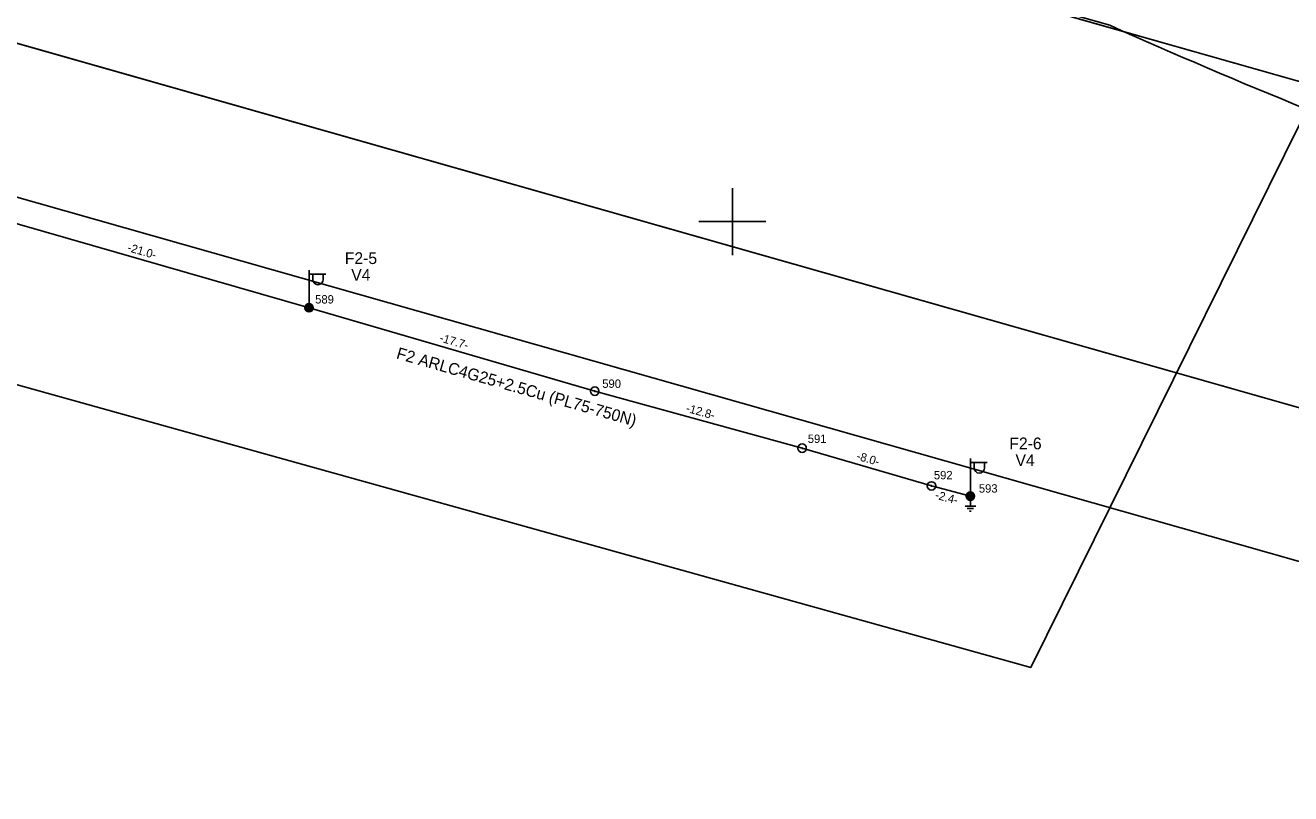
# Model space of a CAD drawing. Extents: x 528816 to 533196, y 6574767 to 6575847.
# Drawn here: x 530507.9 to 530583.3, y 6575115.9 to 6575161.7 of the extents above; entities that cross this region are included whole.
import ezdxf

# ---------------------------------------------------------------- set-up
doc = ezdxf.new("R2010")
doc.units = 0
for name, color, linetype in [('JOONSIDE', 7, 'Continuous'), ('KOORDPUNKT', 7, 'Continuous'), ('MOOTPIIR', 7, 'Continuous'), ('MPKAABEL', 7, 'Continuous'), ('PIIR', 7, 'Continuous'), ('POST', 7, 'Continuous'), ('TEE', 7, 'Continuous'), ('VORK', 7, 'Continuous')]:
    doc.layers.add(name, color=color, linetype=linetype)

msp = doc.modelspace()

# ---------------------------------------------------------------- linework, layer by layer
at = {"layer": 'KOORDPUNKT'}
for centre, radius in [((530524.775, 6575144.865), 0.25), ((530524.775, 6575144.865), 0.025), ((530524.775, 6575144.865), 0.0221), ((530524.775, 6575144.865), 0.0191), ((530524.775, 6575144.865), 0.0161), ((530524.775, 6575144.865), 0.0132), ((530524.775, 6575144.865), 0.0102), ((530524.775, 6575144.865), 0.00726), ((530524.775, 6575144.865), 0.0043), ((530541.796, 6575139.897), 0.25), ((530541.796, 6575139.897), 0.025), ((530541.796, 6575139.897), 0.0221), ((530541.796, 6575139.897), 0.0191), ((530541.796, 6575139.897), 0.0161), ((530541.796, 6575139.897), 0.0132), ((530541.796, 6575139.897), 0.0102), ((530541.796, 6575139.897), 0.00726), ((530541.796, 6575139.897), 0.0043), ((530554.154, 6575136.501), 0.25), ((530554.154, 6575136.501), 0.025), ((530554.154, 6575136.501), 0.0221), ((530554.154, 6575136.501), 0.0191), ((530554.154, 6575136.501), 0.0161), ((530554.154, 6575136.501), 0.0132), ((530554.154, 6575136.501), 0.0102), ((530554.154, 6575136.501), 0.00726), ((530554.154, 6575136.501), 0.0043), ((530561.863, 6575134.251), 0.25), ((530561.863, 6575134.251), 0.025), ((530561.863, 6575134.251), 0.0221), ((530561.863, 6575134.251), 0.0191), ((530561.863, 6575134.251), 0.0161), ((530561.863, 6575134.251), 0.0132), ((530561.863, 6575134.251), 0.0102), ((530561.863, 6575134.251), 0.00726), ((530561.863, 6575134.251), 0.0043), ((530564.176, 6575133.64), 0.25), ((530564.176, 6575133.64), 0.025), ((530564.176, 6575133.64), 0.0221), ((530564.176, 6575133.64), 0.0191), ((530564.176, 6575133.64), 0.0161), ((530564.176, 6575133.64), 0.0132), ((530564.176, 6575133.64), 0.0102), ((530564.176, 6575133.64), 0.00726), ((530564.176, 6575133.64), 0.0043)]:
    msp.add_circle(centre, radius, dxfattribs=at)
at = {"layer": 'MOOTPIIR'}
msp.add_lwpolyline([(531095.311, 6575014.115), (530588.571, 6575165.473), (530567.771, 6575123.429), (530491.649, 6575144.672), (530473.061, 6575134.936), (530381.892, 6575146.885), (530359.764, 6575180.52), (530373.484, 6575231.858), (530213.717, 6575275.23)], dxfattribs=at)
at = {"layer": 'MPKAABEL'}
for points in [[(530449.856, 6575148.56), (530450.99, 6575147.985), (530453.739, 6575146.946), (530458.521, 6575145.783), (530459.761, 6575145.625), (530461.838, 6575145.797), (530464.741, 6575146.383), (530467.245, 6575146.849), (530470.383, 6575147.057), (530471.475, 6575147.485), (530472, 6575147.895), (530474.433, 6575147.982), (530477.627, 6575147.742), (530482.463, 6575147.207), (530483.209, 6575149.618), (530484.09, 6575152.115), (530485.436, 6575156.075), (530504.605, 6575150.664), (530524.775, 6575144.865), (530541.796, 6575139.897), (530554.154, 6575136.501), (530561.863, 6575134.251), (530564.176, 6575133.64)], [(530449.856, 6575148.56), (530450.99, 6575147.985), (530453.739, 6575146.946), (530458.521, 6575145.783), (530459.761, 6575145.625), (530461.838, 6575145.797), (530464.741, 6575146.383), (530467.245, 6575146.849), (530470.383, 6575147.057), (530471.475, 6575147.485), (530472, 6575147.895), (530474.433, 6575147.982), (530477.627, 6575147.742), (530482.463, 6575147.207), (530483.209, 6575149.618), (530484.09, 6575152.115), (530485.436, 6575156.075), (530504.605, 6575150.664), (530524.775, 6575144.865), (530541.796, 6575139.897), (530554.154, 6575136.501), (530561.863, 6575134.251), (530564.176, 6575133.64)], [(530564.176, 6575133.39), (530564.176, 6575133.05)], [(530564.494, 6575133.05), (530563.858, 6575133.05)], [(530564.36, 6575132.9), (530563.992, 6575132.9)], [(530564.226, 6575132.75), (530564.126, 6575132.75)]]:
    msp.add_lwpolyline(points, dxfattribs=at)
at = {"layer": 'PIIR'}
for points in [[(531020.33, 6575014.24), (530966.07, 6575030.24), (530793.5, 6575079.3), (530278.67, 6575225.64), (530265.8, 6575197.59), (530166.23, 6575226.19), (530152.8, 6575230.08), (530063.81, 6575254.65), (529885.42, 6575305.46), (529685.86, 6575362.65), (529644.23, 6575374.4), (529496.38, 6575415.64), (529572.28, 6575460.11), (530185.04, 6575286.93), (530470.09, 6575205.98), (530493.49, 6575199.35), (530487.53, 6575185.69), (530728.61, 6575117.21), (530740.69, 6575113.94), (530801.34, 6575096.61), (530968.39, 6575049.03), (530969.25, 6575061.78), (530969.57, 6575066.46)], [(530920.711, 6575043.135), (530793.5, 6575079.3), (530278.67, 6575225.64), (530265.8, 6575197.59), (530166.23, 6575226.19), (530152.8, 6575230.08), (530063.81, 6575254.65), (529885.42, 6575305.46), (529685.86, 6575362.65), (529644.23, 6575374.4), (529496.38, 6575415.64), (529572.28, 6575460.11), (530185.04, 6575286.93), (530470.09, 6575205.98), (530493.49, 6575199.35), (530487.53, 6575185.69), (530728.61, 6575117.21), (530740.69, 6575113.94), (530801.34, 6575096.61), (530931.027, 6575059.672)]]:
    msp.add_lwpolyline(points, dxfattribs=at)
for points in [[(530493.49, 6575199.35), (530518.6, 6575257.01), (530519.6, 6575256.55), (530500.28, 6575210.45), (530564.11, 6575193.37), (530623.96, 6575165.88), (530735.09, 6575131.66), (530728.61, 6575117.21), (530487.53, 6575185.69)], [(530265.8, 6575197.59), (530278.67, 6575225.64), (530793.5, 6575079.3), (530785.13, 6575060.33), (530439.94, 6575111.43), (530441.44, 6575123.62), (530445.56, 6575162.85), (530426.79, 6575147.77), (530414.64, 6575133.85), (530404.76, 6575116.11), (530405.07, 6575130.77), (530384.11, 6575151.64), (530378.13, 6575165.19)]]:
    msp.add_lwpolyline(points, close=True, dxfattribs=at)
at = {"layer": 'POST'}
for p, q in [((530524.775, 6575145.115), (530524.775, 6575147.115)), ((530524.775, 6575146.865), (530525.775, 6575146.865)), ((530525.002, 6575146.544), (530525.002, 6575146.865)), ((530525.615, 6575146.544), (530525.615, 6575146.865)), ((530524.775, 6575144.865), (530524.775, 6575144.865)), ((530564.176, 6575133.89), (530564.176, 6575135.89)), ((530564.176, 6575135.64), (530565.176, 6575135.64)), ((530564.403, 6575135.319), (530564.403, 6575135.64)), ((530565.015, 6575135.319), (530565.015, 6575135.64)), ((530564.176, 6575133.64), (530564.176, 6575133.64))]:
    msp.add_line(p, q, dxfattribs=at)
for centre, radius in [((530524.775, 6575144.865), 0.25), ((530524.775, 6575144.865), 0.225), ((530524.775, 6575144.865), 0.2), ((530524.775, 6575144.865), 0.175), ((530524.775, 6575144.865), 0.15), ((530524.775, 6575144.865), 0.125), ((530524.775, 6575144.865), 0.1), ((530524.775, 6575144.865), 0.075), ((530524.775, 6575144.865), 0.05), ((530524.775, 6575144.865), 0.025), ((530564.176, 6575133.64), 0.25), ((530564.176, 6575133.64), 0.225), ((530564.176, 6575133.64), 0.2), ((530564.176, 6575133.64), 0.175), ((530564.176, 6575133.64), 0.15), ((530564.176, 6575133.64), 0.125), ((530564.176, 6575133.64), 0.1), ((530564.176, 6575133.64), 0.075), ((530564.176, 6575133.64), 0.05), ((530564.176, 6575133.64), 0.025)]:
    msp.add_circle(centre, radius, dxfattribs=at)
for centre in [(530525.309, 6575146.544), (530564.709, 6575135.319)]:
    msp.add_arc(centre, 0.306, 180, 0, dxfattribs=at)
at = {"layer": 'TEE'}
for points in [[(530553.436, 6575168.983), (530552.942, 6575167.244), (530572.483, 6575161.695)], [(530572.483, 6575161.695), (530564.057, 6575164.087), (530552.942, 6575167.244), (530553.394, 6575168.837)], [(530897.48, 6575043.626), (530843.355, 6575058.995), (530760.908, 6575079.809), (530665.944, 6575106.775), (530665.848, 6575106.439), (530491.062, 6575156.073), (530481.403, 6575158.658), (530477.458, 6575159.778), (530467.821, 6575162.448)]]:
    msp.add_lwpolyline(points, dxfattribs=at)
msp.add_arc((530716.006, 6575482.23), 351.2, 245.87909, 254.14654, dxfattribs=at)
at = {"layer": 'VORK'}
for p, q in [((530550, 6575152), (530550, 6575148)), ((530548, 6575150), (530552, 6575150))]:
    msp.add_line(p, q, dxfattribs=at)

# ---------------------------------------------------------------- texts
at = {"layer": 'JOONSIDE'}
for s, rotation, p in [('-21.0-', 343.96001, (530513.919, 6575148.246)), ('-17.7-', 343.72836, (530532.516, 6575142.866)), ('-12.8-', 344.63431, (530547.198, 6575138.672)), ('-8.0-', 343.72924, (530557.359, 6575135.826)), ('-2.4-', 345.19122, (530562.039, 6575133.5))]:
    msp.add_text(s, height=0.5, rotation=rotation, dxfattribs=at).set_placement(p)
at = {"layer": 'KOORDPUNKT'}
for s, p in [('589', (530525.141, 6575145.118)), ('590', (530542.246, 6575140.094)), ('591', (530554.491, 6575136.81)), ('592', (530562.003, 6575134.644)), ('593', (530564.682, 6575133.85))]:
    msp.add_text(s, height=0.5, dxfattribs=at).set_placement(p)
at = {"layer": 'MPKAABEL'}
msp.add_text('F2 ARLC4G25+2.5Cu (PL75-750N)', height=0.7, rotation=344.06768, dxfattribs=at).set_placement((530529.933, 6575141.853))
at = {"layer": 'POST'}
for s, p in [('F2-5', (530526.907, 6575147.471)), ('V4', (530527.292, 6575146.471)), ('F2-6', (530566.498, 6575136.433)), ('V4', (530566.865, 6575135.433))]:
    msp.add_text(s, height=0.7, dxfattribs=at).set_placement(p)

doc.saveas('drawing.dxf')
